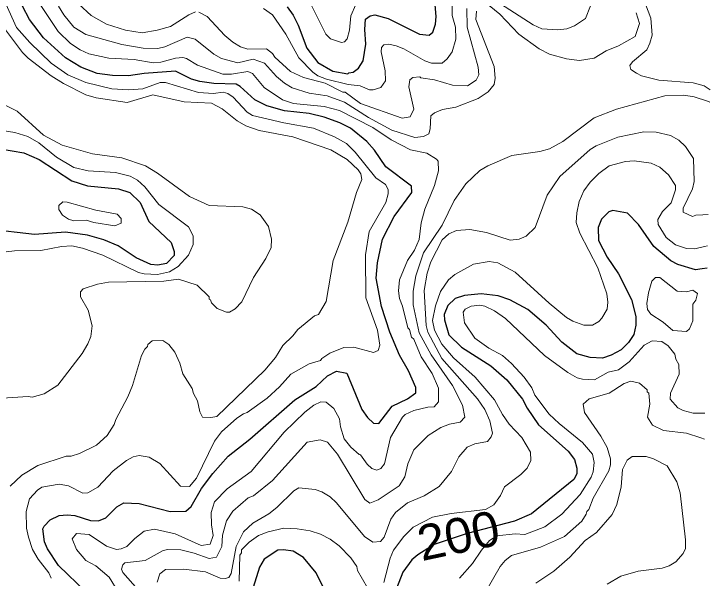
# Model space of a CAD drawing. Extents: x 673.3 to 698.5, y 6984.3 to 7012.3.
# Drawn here: x 696.583 to 698.168, y 6992.322 to 6993.607 of the extents above; entities that cross this region are included whole.
import ezdxf
from ezdxf.enums import TextEntityAlignment as Align

# ---------------------------------------------------------------- set-up
doc = ezdxf.new("R2010")
doc.units = 0
doc.header["$LTSCALE"] = 0.032
doc.layers.add('1', color=7, linetype='Continuous', lineweight=25)
doc.layers.add('2', color=7, linetype='Continuous', lineweight=13)
doc.layers.add('61', color=7, linetype='Continuous')

msp = doc.modelspace()

# ---------------------------------------------------------------- linework, layer by layer
at = {"layer": '1'}
for points in [[(697.2048, 6993.6227), (697.2185, 6993.6036), (697.23, 6993.5809), (697.2497, 6993.5283), (697.2745, 6993.496), (697.3092, 6993.476), (697.3432, 6993.4703), (697.3458, 6993.4727), (697.3552, 6993.4737), (697.3677, 6993.4832), (697.3783, 6993.5001), (697.3842, 6993.5375), (697.3819, 6993.5713), (697.3835, 6993.595), (697.3942, 6993.6026), (697.4049, 6993.6044), (697.435, 6993.5963), (697.5067, 6993.5606), (697.5286, 6993.5582), (697.5371, 6993.5654), (697.543, 6993.5834), (697.5446, 6993.601), (697.5414, 6993.6364)], [(697.4487, 6993.1456), (697.489, 6993.1997), (697.4884, 6993.214), (697.4297, 6993.2587), (697.4039, 6993.2965), (697.3868, 6993.3162), (697.3495, 6993.3462), (697.3249, 6993.3589), (697.2894, 6993.3717), (697.2555, 6993.3798), (697.1992, 6993.3861), (697.1588, 6993.3972), (697.1313, 6993.4109), (697.0978, 6993.4414), (697.0891, 6993.4466), (697.0382, 6993.4484), (697.006, 6993.4524), (696.9872, 6993.4578), (696.9506, 6993.4759), (696.8796, 6993.4711), (696.8437, 6993.4654), (696.8073, 6993.4662), (696.7721, 6993.471), (696.7348, 6993.4855), (696.7, 6993.5064), (696.6504, 6993.5524), (696.6178, 6993.5938), (696.6024, 6993.6241)], [(696.5519, 6993.2992), (696.6054, 6993.2903), (696.6402, 6993.2754), (696.7149, 6993.2264), (696.7499, 6993.215), (696.8206, 6993.208), (696.8465, 6993.1999), (696.8701, 6993.1772), (696.8901, 6993.1336), (696.9409, 6993.086), (696.9477, 6993.0654), (696.9474, 6993.0562), (696.9303, 6993.0385), (696.9105, 6993.0346), (696.8942, 6993.0361), (696.8609, 6993.0509)], [(698.1617, 6993.0273), (698.1504, 6993.0258), (698.1353, 6993.0238), (698.0947, 6993.036), (698.0787, 6993.044), (698.0403, 6993.077), (698.0049, 6993.1271), (697.9803, 6993.1526), (697.9467, 6993.159), (697.9378, 6993.1556), (697.9209, 6993.1395), (697.913, 6993.1199), (697.9141, 6993.0909), (697.9339, 6993.0527), (697.9593, 6993.0147), (697.9892, 6992.9566), (697.9991, 6992.9172), (697.9991, 6992.8977), (697.9942, 6992.8768), (697.9826, 6992.8584), (697.9659, 6992.8417), (697.9432, 6992.8295), (697.9233, 6992.8228), (697.8953, 6992.8241), (697.8645, 6992.8327), (697.8307, 6992.8592), (697.7952, 6992.898), (697.7528, 6992.9337), (697.7118, 6992.9554), (697.6852, 6992.9645), (697.6467, 6992.9693), (697.6087, 6992.9656), (697.5876, 6992.9586), (697.5707, 6992.9425), (697.5626, 6992.9221), (697.5633, 6992.9097), (697.5732, 6992.8758), (697.6024, 6992.8475), (697.669, 6992.805), (697.7056, 6992.7734), (697.7412, 6992.7291), (697.7517, 6992.7085), (697.7778, 6992.6711), (697.8449, 6992.6112), (697.8596, 6992.5918), (697.8647, 6992.5719), (697.8647, 6992.5593), (697.8577, 6992.5461), (697.7614, 6992.4682), (697.7227, 6992.4513), (697.6152, 6992.4232), (697.5398, 6992.3981), (697.5028, 6992.375), (697.4891, 6992.3633), (697.4682, 6992.3352), (697.4273, 6992.2296)], [(696.7471, 6992.2895), (696.6841, 6992.3502), (696.6593, 6992.3882), (696.6521, 6992.4045), (696.6489, 6992.4343), (696.6513, 6992.44), (696.6649, 6992.4544), (696.6855, 6992.4644), (696.7037, 6992.466), (696.7213, 6992.4644), (696.7568, 6992.4531), (696.775, 6992.4523), (696.7919, 6992.4592), (696.8168, 6992.4844), (696.8334, 6992.493), (696.8679, 6992.4921), (696.9382, 6992.4734), (696.9739, 6992.4744), (696.9862, 6992.4852), (697.01, 6992.5257), (697.0356, 6992.5601), (697.0704, 6992.5994), (697.1201, 6992.6386), (697.2227, 6992.728), (697.271, 6992.7585), (697.2968, 6992.7826), (697.3175, 6992.7933), (697.3406, 6992.7887), (697.3751, 6992.7058), (697.3877, 6992.6874), (697.402, 6992.6745), (697.4137, 6992.674), (697.4445, 6992.7135), (697.479, 6992.7301), (697.4982, 6992.7441), (697.4981, 6992.756), (697.481, 6992.7937), (697.4606, 6992.8296), (697.4386, 6992.8822), (697.4195, 6992.9402), (697.4079, 6993.0045), (697.4111, 6993.0394), (697.4225, 6993.0938), (697.4487, 6993.1456)], [(696.8609, 6993.0509), (696.8203, 6993.0787), (696.7871, 6993.0921), (696.7503, 6993.103), (696.7004, 6993.1094), (696.6298, 6993.1046), (696.5235, 6993.1168)], [(697.2983, 6992.2788), (697.271, 6992.3341), (697.2424, 6992.3691), (697.2184, 6992.3829), (697.1967, 6992.3861), (697.1837, 6992.3852), (697.1527, 6992.3648), (697.1418, 6992.3465), (697.1235, 6992.2882)]]:
    msp.add_lwpolyline(points, dxfattribs=at)
at = {"layer": '2'}
for points in [[(696.9622, 6992.5309), (696.9825, 6992.5305), (696.9985, 6992.5497), (697.0397, 6992.6338), (697.0553, 6992.6553), (697.0902, 6992.6861), (697.1052, 6992.6962), (697.1141, 6992.6991), (697.1594, 6992.7316), (697.1875, 6992.7573), (697.2131, 6992.786), (697.2555, 6992.8097), (697.2808, 6992.8172), (697.2841, 6992.8218), (697.3023, 6992.8339), (697.3337, 6992.8472), (697.3565, 6992.848), (697.4018, 6992.8359), (697.412, 6992.8401), (697.4159, 6992.8522), (697.4111, 6992.8861), (697.3842, 6992.9599), (697.3834, 6993.0579), (697.3916, 6993.111), (697.4297, 6993.1775), (697.4354, 6993.1967), (697.4348, 6993.2065), (697.4287, 6993.2179), (697.4068, 6993.2336), (697.3599, 6993.2916), (697.3405, 6993.3112), (697.3128, 6993.3267), (697.2651, 6993.3465), (697.1975, 6993.3583), (697.1258, 6993.3755), (697.1141, 6993.3827), (697.082, 6993.4173), (697.0698, 6993.4254), (697.059, 6993.4285), (697.0374, 6993.4255), (697.0034, 6993.4278), (696.9281, 6993.4506), (696.9156, 6993.4504), (696.8763, 6993.436), (696.8436, 6993.4336), (696.8054, 6993.436), (696.7468, 6993.4503), (696.7056, 6993.4682), (696.6673, 6993.4948), (696.6192, 6993.5413), (696.5886, 6993.576), (696.5576, 6993.6453)], [(697.6695, 6993.6438), (697.7651, 6993.5819), (697.7849, 6993.5729), (697.8214, 6993.5704), (697.8419, 6993.5724), (697.8596, 6993.5792), (697.8845, 6993.5963), (697.8955, 6993.6251)], [(696.6427, 6993.6283), (696.6834, 6993.5667), (696.7115, 6993.5393), (696.7333, 6993.5252), (696.7533, 6993.516), (696.7989, 6993.5061), (696.8568, 6993.5027), (696.8996, 6993.4955), (696.9174, 6993.4968), (696.9504, 6993.5059), (696.9672, 6993.5076), (696.9754, 6993.5052), (697.0007, 6993.4901), (697.0585, 6993.4697), (697.0786, 6993.4694), (697.1155, 6993.4758), (697.1259, 6993.4711), (697.1524, 6993.4392), (697.1942, 6993.4113), (697.2191, 6993.4024), (697.2895, 6993.3961), (697.3242, 6993.387), (697.4003, 6993.3482), (697.4418, 6993.3197), (697.4858, 6993.2974), (697.5232, 6993.2892), (697.545, 6993.2759), (697.5487, 6993.2713), (697.5495, 6993.2496), (697.5402, 6993.216), (697.5183, 6993.1623), (697.5105, 6993.1309), (697.5055, 6993.0931)], [(696.7307, 6993.6286), (696.7588, 6993.6027), (696.7933, 6993.5832), (696.8369, 6993.5695), (696.8744, 6993.5639), (696.9092, 6993.5693), (696.9395, 6993.5776), (696.9811, 6993.6042), (696.9966, 6993.611)], [(697.5805, 6993.6376), (697.5805, 6993.6027), (697.5887, 6993.5763), (697.5888, 6993.5492), (697.5805, 6993.5202), (697.5697, 6993.5044), (697.5582, 6993.4947), (697.5338, 6993.4947), (697.5187, 6993.4999), (697.4708, 6993.5271), (697.4532, 6993.5343), (697.4369, 6993.5377), (697.4248, 6993.5363), (697.4201, 6993.5304), (697.4193, 6993.5206), (697.4282, 6993.4769), (697.4289, 6993.454), (697.4182, 6993.4392), (697.4011, 6993.4336), (697.3923, 6993.4337), (697.3712, 6993.4425), (697.3439, 6993.4462), (697.2947, 6993.458), (697.2752, 6993.4654), (697.2637, 6993.4737), (697.2317, 6993.5064), (697.2017, 6993.5605), (697.1718, 6993.6044), (697.1511, 6993.6193)], [(697.2589, 6993.6288), (697.2933, 6993.5604), (697.3037, 6993.55), (697.3291, 6993.5414), (697.3353, 6993.5427), (697.3414, 6993.5502), (697.3468, 6993.5693), (697.3498, 6993.602), (697.3614, 6993.6277)], [(698.0001, 6993.6089), (698.0072, 6993.5851), (697.9975, 6993.5554), (697.9594, 6993.5339), (697.9313, 6993.5223), (697.9041, 6993.5061), (697.8706, 6993.5004), (697.8413, 6993.5041), (697.8024, 6993.5149), (697.7791, 6993.5272), (697.7328, 6993.5607), (697.6891, 6993.6059), (697.6647, 6993.6256)], [(698.1682, 6993.4334), (698.1636, 6993.4366), (698.1545, 6993.4429), (698.13, 6993.4499), (698.0514, 6993.4556), (698.0118, 6993.4659), (698.0005, 6993.4716), (697.9876, 6993.4802), (697.9854, 6993.4889), (697.9918, 6993.4977), (698.0238, 6993.5245), (698.0312, 6993.54), (698.0363, 6993.558), (698.0331, 6993.597), (698.0213, 6993.6285)], [(697.6359, 6993.613), (697.6347, 6993.5936), (697.6766, 6993.4871), (697.6791, 6993.4603), (697.6765, 6993.446), (697.6631, 6993.4293), (697.6397, 6993.4139), (697.5894, 6993.3941), (697.5588, 6993.3888), (697.5409, 6993.3816), (697.5325, 6993.3742), (697.5308, 6993.3446), (697.5274, 6993.3335), (697.5157, 6993.3275), (697.4959, 6993.3253), (697.4437, 6993.3419), (697.3905, 6993.3705), (697.3356, 6993.4053), (697.296, 6993.4198), (697.2553, 6993.4259), (697.2164, 6993.4384), (697.1986, 6993.4492), (697.1811, 6993.464), (697.1534, 6993.4947), (697.1273, 6993.5034), (697.093, 6993.495), (697.0558, 6993.505), (697.0377, 6993.5146), (696.9958, 6993.5491), (696.9771, 6993.5539), (696.9266, 6993.5316), (696.9108, 6993.5281), (696.877, 6993.5287), (696.8282, 6993.5367), (696.7463, 6993.5595), (696.7193, 6993.5765), (696.6962, 6993.6044), (696.6844, 6993.6244)], [(697.004, 6993.6109), (697.0231, 6993.6009), (697.0629, 6993.5577), (697.0816, 6993.542), (697.099, 6993.5314), (697.1158, 6993.5264), (697.1583, 6993.5272), (697.1715, 6993.5168), (697.1769, 6993.5081), (697.2129, 6993.4752), (697.2425, 6993.4617), (697.2914, 6993.4491), (697.3321, 6993.4285), (697.3369, 6993.4286), (697.3718, 6993.4028), (697.4671, 6993.3693), (697.485, 6993.3724), (697.4932, 6993.3894), (697.482, 6993.4408), (697.4843, 6993.4568), (697.4909, 6993.462), (697.5068, 6993.4636), (697.5091, 6993.4613), (697.5409, 6993.4563), (697.5813, 6993.4445), (697.616, 6993.4428), (697.6356, 6993.4561), (697.6415, 6993.4678), (697.64, 6993.4854), (697.6147, 6993.5767), (697.614, 6993.6189)], [(696.5491, 6993.5888), (696.602, 6993.5188), (696.6149, 6993.5059), (696.6673, 6993.4655), (696.6958, 6993.4479), (696.7463, 6993.4227), (696.7703, 6993.4156), (696.8405, 6993.4051), (696.8988, 6993.4221), (696.9703, 6993.4067), (697.0324, 6993.4034), (697.0568, 6993.3903), (697.0908, 6993.3628), (697.1109, 6993.3514), (697.1415, 6993.3415), (697.2179, 6993.3269), (697.3047, 6993.2974), (697.3416, 6993.2749), (697.3666, 6993.2516), (697.3728, 6993.2428), (697.3752, 6993.2294), (697.3632, 6993.2003), (697.3434, 6993.1322), (697.3098, 6993.045), (697.2938, 6992.9515), (697.2761, 6992.9224), (697.267, 6992.9194), (697.2295, 6992.888), (697.2183, 6992.8736), (697.1953, 6992.8513), (697.1785, 6992.8241)], [(696.5559, 6992.7316), (696.6154, 6992.7356), (696.6246, 6992.7341), (696.6519, 6992.7416), (696.6826, 6992.7613), (696.7379, 6992.8333), (696.7514, 6992.8553), (696.758, 6992.8719), (696.7612, 6992.8961), (696.7521, 6992.9322), (696.7345, 6992.9626), (696.7344, 6992.974), (696.7403, 6992.9807), (696.7732, 6992.9913), (696.7981, 6992.9955), (696.9239, 6992.9979), (696.9575, 6993.0026), (696.9998, 6992.9888), (697.0273, 6992.9622), (697.0277, 6992.9571), (697.0307, 6992.9554), (697.033, 6992.9486), (697.0458, 6992.9355), (697.0666, 6992.9275), (697.0737, 6992.9271), (697.0863, 6992.9353), (697.1016, 6992.9507), (697.1281, 6993.0063), (697.1562, 6993.0495), (697.1682, 6993.0747), (697.1692, 6993.0936), (697.1625, 6993.1226), (697.1433, 6993.1491), (697.1239, 6993.1622), (697.1044, 6993.1672), (697.0276, 6993.1706), (696.9823, 6993.1908), (696.91, 6993.2439), (696.882, 6993.2603), (696.8286, 6993.2789), (696.7618, 6993.2878), (696.6922, 6993.308), (696.6497, 6993.3303), (696.5901, 6993.3855), (696.493, 6993.434)], [(696.8647, 6992.2959), (696.8307, 6992.3345), (696.828, 6992.3423), (696.8306, 6992.352), (696.8352, 6992.3563), (696.8815, 6992.3621), (696.9224, 6992.3846), (696.933, 6992.3872), (696.9629, 6992.3861), (696.9931, 6992.379), (697.0275, 6992.3668), (697.0437, 6992.3692), (697.056, 6992.3939), (697.0578, 6992.4199), (697.0671, 6992.4519), (697.0811, 6992.474), (697.1159, 6992.5044), (697.1285, 6992.5093), (697.1714, 6992.544), (697.2504, 6992.6315), (697.2802, 6992.637), (697.2965, 6992.6314), (697.32, 6992.6043), (697.3822, 6992.5012), (697.3933, 6992.4923), (697.4126, 6992.5004), (697.4602, 6992.5317), (697.4729, 6992.5525), (697.4795, 6992.582), (697.4932, 6992.6141), (697.5262, 6992.6464), (697.555, 6992.6646), (697.5751, 6992.6722), (697.5988, 6992.677), (697.6097, 6992.6885), (697.6041, 6992.7157), (697.5814, 6992.7607), (697.5326, 6992.8303), (697.5053, 6992.8804), (697.4918, 6992.9443), (697.4917, 6992.9749), (697.4983, 6993.0104), (697.5155, 6993.0625), (697.5583, 6993.1255), (697.5855, 6993.1814), (697.6121, 6993.22), (697.6437, 6993.2498), (697.6617, 6993.2603), (697.7165, 6993.2845), (697.7803, 6993.2935), (697.8023, 6993.2997), (697.833, 6993.316), (697.9039, 6993.37), (697.9548, 6993.39), (698.0651, 6993.4197), (698.1088, 6993.4214), (698.1316, 6993.4181), (698.162, 6993.4076), (698.1678, 6993.4056)], [(696.5517, 6993.3416), (696.5845, 6993.3366), (696.6141, 6993.3275), (696.6397, 6993.3132), (696.6795, 6993.2806), (696.7194, 6993.2572), (696.7516, 6993.2493), (696.8144, 6993.2454), (696.8473, 6993.237), (696.8641, 6993.2279), (696.8811, 6993.2126), (696.9124, 6993.1724), (696.98, 6993.1218), (696.9908, 6993.101), (696.9908, 6993.0817), (696.9804, 6993.0576), (696.9567, 6993.0314), (696.9372, 6993.0194), (696.9096, 6993.0134), (696.8797, 6993.0145), (696.8665, 6993.0179), (696.7854, 6993.0571), (696.739, 6993.0728), (696.7148, 6993.0784), (696.6909, 6993.0769), (696.6437, 6993.0679), (696.5839, 6993.067), (696.565, 6993.0646)], [(697.579, 6992.5646), (697.5959, 6992.598), (697.6148, 6992.62), (697.6325, 6992.6279), (697.6609, 6992.6331), (697.6694, 6992.6434), (697.6723, 6992.6516), (697.6665, 6992.68), (697.6552, 6992.7057), (697.6387, 6992.7304), (697.5576, 6992.8219), (697.5255, 6992.8821), (697.5214, 6992.8971), (697.5169, 6992.9771), (697.5242, 6993.0163), (697.532, 6993.0419), (697.5583, 6993.0921), (697.5731, 6993.1055), (697.5909, 6993.1134), (697.6208, 6993.116), (697.6593, 6993.1087), (697.7126, 6993.0916), (697.7335, 6993.0937), (697.7495, 6993.1003), (697.7699, 6993.1201), (697.7972, 6993.1938), (697.8263, 6993.2362), (697.8951, 6993.2976), (697.9087, 6993.3065), (697.9582, 6993.3258), (698.0172, 6993.3382), (698.0453, 6993.3375), (698.0778, 6993.3294), (698.0972, 6993.319), (698.1124, 6993.3046), (698.1301, 6993.2777), (698.1318, 6993.2249), (698.1284, 6993.2086), (698.1069, 6993.1641), (698.1067, 6993.155), (698.1281, 6993.1453), (698.1357, 6993.1484), (698.1516, 6993.1494), (698.1637, 6993.1502)], [(697.4255, 6992.3116), (697.4396, 6992.367), (697.4474, 6992.3857), (697.4707, 6992.4167), (697.4923, 6992.4381), (697.536, 6992.4604), (697.5784, 6992.4686), (697.6567, 6992.4779), (697.6754, 6992.4889), (697.6911, 6992.5098), (697.7003, 6992.5298), (697.737, 6992.5574), (697.7516, 6992.5722), (697.7603, 6992.5896), (697.759, 6992.6084), (697.7394, 6992.6418), (697.7109, 6992.6727), (697.6953, 6992.6941), (697.6776, 6992.7275), (697.6332, 6992.7791), (697.5839, 6992.8233), (697.5576, 6992.8545), (697.5406, 6992.8864), (697.5359, 6992.9086), (697.5429, 6992.9422), (697.5546, 6992.9745), (697.5722, 6993.0009), (697.587, 6993.0133), (697.6296, 6993.037), (697.6653, 6993.0426), (697.6849, 6993.0395), (697.7246, 6993.0182), (697.8015, 6992.9476), (697.8413, 6992.9153), (697.8554, 6992.9068), (697.881, 6992.8977), (697.9002, 6992.8977), (697.9148, 6992.9059), (697.9219, 6992.9134), (697.9339, 6992.9344), (697.9355, 6992.9501), (697.933, 6992.9693), (697.9126, 6993.0283), (697.8718, 6993.107), (697.8631, 6993.1315), (697.8644, 6993.1538), (697.8697, 6993.1794), (697.8808, 6993.2036), (697.8954, 6993.2232), (697.9152, 6993.243), (697.938, 6993.2609)], [(697.938, 6993.2609), (697.9757, 6993.2707), (697.9953, 6993.2723), (698.0338, 6993.2667), (698.0536, 6993.2576), (698.0732, 6993.2405), (698.0892, 6993.2156), (698.0894, 6993.2063), (698.0797, 6993.1766), (698.0601, 6993.1567), (698.0495, 6993.1384), (698.0497, 6993.1271), (698.0681, 6993.0972), (698.0892, 6993.0811), (698.1147, 6993.0727), (698.1337, 6993.072), (698.1555, 6993.0769), (698.1625, 6993.0785)], [(697.5055, 6993.0931), (697.4951, 6993.069), (697.4791, 6993.0454), (697.4605, 6993.0009), (697.4583, 6992.9762), (697.4606, 6992.9585), (697.4674, 6992.9411), (697.4799, 6992.8914), (697.4834, 6992.8881), (697.4885, 6992.8704), (697.4936, 6992.866), (697.5104, 6992.8259), (697.5351, 6992.7881), (697.5496, 6992.754), (697.5498, 6992.7232), (697.5396, 6992.7116), (697.5257, 6992.7111), (697.4934, 6992.7038), (697.4739, 6992.6941), (697.4676, 6992.6882), (697.4405, 6992.6423), (697.4266, 6992.582), (697.4183, 6992.5712), (697.4096, 6992.5678), (697.3975, 6992.5718), (697.3874, 6992.581), (697.3723, 6992.6024), (697.3687, 6992.6031), (697.3499, 6992.6201), (697.3346, 6992.6387), (697.3263, 6992.6664), (697.3239, 6992.6843), (697.3115, 6992.7081), (697.2939, 6992.7223), (697.2814, 6992.7233), (697.2658, 6992.7156), (697.2456, 6992.6996), (697.1981, 6992.6538), (697.123, 6992.5648), (697.0682, 6992.5255), (697.0396, 6992.4952), (697.0316, 6992.4715), (697.0324, 6992.4431), (697.0364, 6992.4188), (697.0298, 6992.399), (697.0088, 6992.3961), (696.9499, 6992.4227), (696.9031, 6992.4334), (696.8791, 6992.4285), (696.8579, 6992.4121), (696.8398, 6992.3941), (696.8269, 6992.3882), (696.8165, 6992.3871), (696.7936, 6992.3949), (696.7539, 6992.4212), (696.7255, 6992.4233), (696.7156, 6992.4112), (696.7254, 6992.3866), (696.7468, 6992.3617), (696.7694, 6992.3498), (696.7996, 6992.3241), (696.82, 6992.2902)], [(698.1564, 6992.6977), (698.1475, 6992.6977), (698.1299, 6992.6977), (698.1069, 6992.7033), (698.0945, 6992.7095), (698.0774, 6992.729), (698.0782, 6992.743), (698.0975, 6992.7863), (698.0967, 6992.8083), (698.0903, 6992.8204), (698.088, 6992.8317), (698.0729, 6992.8506), (698.058, 6992.8604), (698.036, 6992.8618), (698.0184, 6992.8524), (697.9842, 6992.8144), (697.9598, 6992.7961), (697.9361, 6992.7908), (697.9053, 6992.7731), (697.878, 6992.7747), (697.8658, 6992.7782), (697.8442, 6992.7899), (697.7911, 6992.8288), (697.7023, 6992.9127), (697.6771, 6992.9304), (697.6552, 6992.9414), (697.6438, 6992.9432), (697.6242, 6992.941), (697.6101, 6992.9344), (697.6058, 6992.9274), (697.609, 6992.9028), (697.6327, 6992.8684), (697.6641, 6992.8457), (697.6951, 6992.8286), (697.7163, 6992.8107), (697.7448, 6992.7791), (697.7622, 6992.7548), (697.7694, 6992.7383), (697.8021, 6992.6955), (697.8247, 6992.6737), (697.8777, 6992.6305), (697.9003, 6992.6039), (697.9045, 6992.5853), (697.9022, 6992.5641), (697.8977, 6992.5518), (697.8727, 6992.5122), (697.8308, 6992.4673), (697.7917, 6992.4385), (697.7461, 6992.4213), (697.7246, 6992.4229), (697.6828, 6992.4183), (697.6658, 6992.4075), (697.6474, 6992.3853), (697.6273, 6992.3548), (697.5972, 6992.3216)], [(697.1785, 6992.8241), (697.1542, 6992.7955), (697.045, 6992.6899), (697.0308, 6992.6872), (697.0119, 6992.6887), (697.0064, 6992.7008), (697.0005, 6992.7253), (696.9914, 6992.7419), (696.9884, 6992.7533), (696.9674, 6992.7867), (696.9608, 6992.8112), (696.949, 6992.8364), (696.9354, 6992.8537), (696.9216, 6992.8626), (696.8974, 6992.8618), (696.8877, 6992.8538), (696.8872, 6992.8495), (696.881, 6992.8432), (696.8734, 6992.8291), (696.8527, 6992.7601), (696.8425, 6992.7347), (696.8148, 6992.6832), (696.8108, 6992.6714), (696.795, 6992.6464), (696.7708, 6992.6246), (696.7317, 6992.6056), (696.7132, 6992.5997), (696.7015, 6992.5995), (696.6369, 6992.5786), (696.6004, 6992.556), (696.5741, 6992.5314)], [(697.8794, 6992.7182), (697.8927, 6992.7304), (697.9386, 6992.7432), (697.9724, 6992.765), (697.9879, 6992.7706), (698.0074, 6992.7659), (698.0249, 6992.7505), (698.0252, 6992.7457), (698.0285, 6992.743), (698.0308, 6992.7178), (698.026, 6992.688), (698.0372, 6992.6699), (698.0621, 6992.6582), (698.1146, 6992.6516), (698.1474, 6992.6412), (698.1555, 6992.6386)], [(697.658, 6992.2929), (697.6903, 6992.3486), (697.7016, 6992.3616), (697.7162, 6992.373), (697.7823, 6992.3922), (697.8369, 6992.4162), (697.876, 6992.4514), (697.886, 6992.4673), (697.8872, 6992.4732), (697.8921, 6992.4782), (697.9023, 6992.5038), (697.9376, 6992.5664), (697.9412, 6992.5801), (697.9412, 6992.5934), (697.9339, 6992.6193), (697.9194, 6992.645), (697.8821, 6992.699), (697.8794, 6992.7182)], [(696.6674, 6992.3214), (696.6625, 6992.3341), (696.6378, 6992.3646), (696.625, 6992.3868), (696.6156, 6992.415), (696.6116, 6992.4358), (696.6106, 6992.4736), (696.6182, 6992.5025), (696.6366, 6992.5222), (696.6459, 6992.5287), (696.6861, 6992.5361), (696.7072, 6992.5318), (696.7397, 6992.515), (696.751, 6992.5159), (696.7737, 6992.529), (696.809, 6992.566), (696.839, 6992.5894), (696.8542, 6992.5979), (696.8677, 6992.6012), (696.891, 6992.597), (696.9151, 6992.5831), (696.9622, 6992.5309)], [(697.7716, 6992.3101), (697.8126, 6992.3376), (697.8486, 6992.3693), (697.8838, 6992.4078), (697.9093, 6992.426), (697.9449, 6992.4664), (697.9561, 6992.4895), (697.9656, 6992.5294), (697.969, 6992.5692), (697.9795, 6992.5904), (697.9904, 6992.5988), (698.0225, 6992.5989), (698.0393, 6992.5938), (698.0707, 6992.5774), (698.0928, 6992.5408), (698.1001, 6992.5163), (698.1123, 6992.4087), (698.1122, 6992.389), (698.1067, 6992.3775), (698.0905, 6992.3587), (698.0751, 6992.3497), (698.0588, 6992.3448), (698.0046, 6992.3373), (697.9646, 6992.3262), (697.9342, 6992.3077)], [(696.9087, 6992.3123), (696.9147, 6992.3312), (696.9282, 6992.3414), (696.9695, 6992.3422), (697.0192, 6992.3358), (697.0524, 6992.322), (697.0636, 6992.3212), (697.0718, 6992.3235), (697.0771, 6992.3326), (697.0891, 6992.3935), (697.1054, 6992.4272), (697.1265, 6992.4469), (697.1633, 6992.4684), (697.1815, 6992.4825), (697.2201, 6992.5202), (697.2314, 6992.5271), (697.2689, 6992.5238), (697.2843, 6992.5184), (697.303, 6992.5071), (697.3171, 6992.4932), (697.3809, 6992.4163), (697.4004, 6992.4034), (697.4178, 6992.4049), (697.4261, 6992.4148), (697.4409, 6992.4557), (697.4521, 6992.4711), (697.4788, 6992.493), (697.5173, 6992.5089), (697.5509, 6992.5302), (697.579, 6992.5646)], [(697.0959, 6992.3149), (697.0975, 6992.3744), (697.1008, 6992.3792), (697.1013, 6992.3859), (697.1185, 6992.4038), (697.1397, 6992.4187), (697.1616, 6992.4274), (697.1975, 6992.4359), (697.2276, 6992.4344), (697.2575, 6992.4294), (697.2811, 6992.4216), (697.3026, 6992.4108), (697.3231, 6992.3951), (697.3503, 6992.3683), (697.3637, 6992.3483), (697.3654, 6992.3388), (697.3876, 6992.2993)]]:
    msp.add_lwpolyline(points, dxfattribs=at)
for points in [[(696.827, 6993.1405), (696.8182, 6993.1509), (696.7696, 6993.1596), (696.704, 6993.1777), (696.6938, 6993.1785), (696.6853, 6993.1703), (696.6848, 6993.1615), (696.6931, 6993.1484), (696.7072, 6993.1393), (696.7193, 6993.1355), (696.7474, 6993.1371), (696.7646, 6993.132), (696.8125, 6993.1241), (696.8271, 6993.1299)], [(698.1287, 6992.9074), (698.1289, 6992.9455), (698.1357, 6992.9546), (698.1395, 6992.9698), (698.1291, 6992.9774), (698.1142, 6992.9735), (698.093, 6992.9754), (698.0537, 6993.0066), (698.0436, 6993.0065), (698.0355, 6992.998), (698.0276, 6992.9713), (698.0244, 6992.9475), (698.0254, 6992.9334), (698.0333, 6992.923), (698.0615, 6992.9046), (698.0833, 6992.8854), (698.1146, 6992.8837), (698.1216, 6992.8892)]]:
    msp.add_lwpolyline(points, close=True, dxfattribs=at)

# ---------------------------------------------------------------- texts
at = {"layer": '61', "width": 1.05}
msp.add_text('200', height=0.08, rotation=11.96, dxfattribs=at).set_placement((697.6032, 6992.3798), align=Align.CENTER)

doc.saveas('drawing.dxf')
